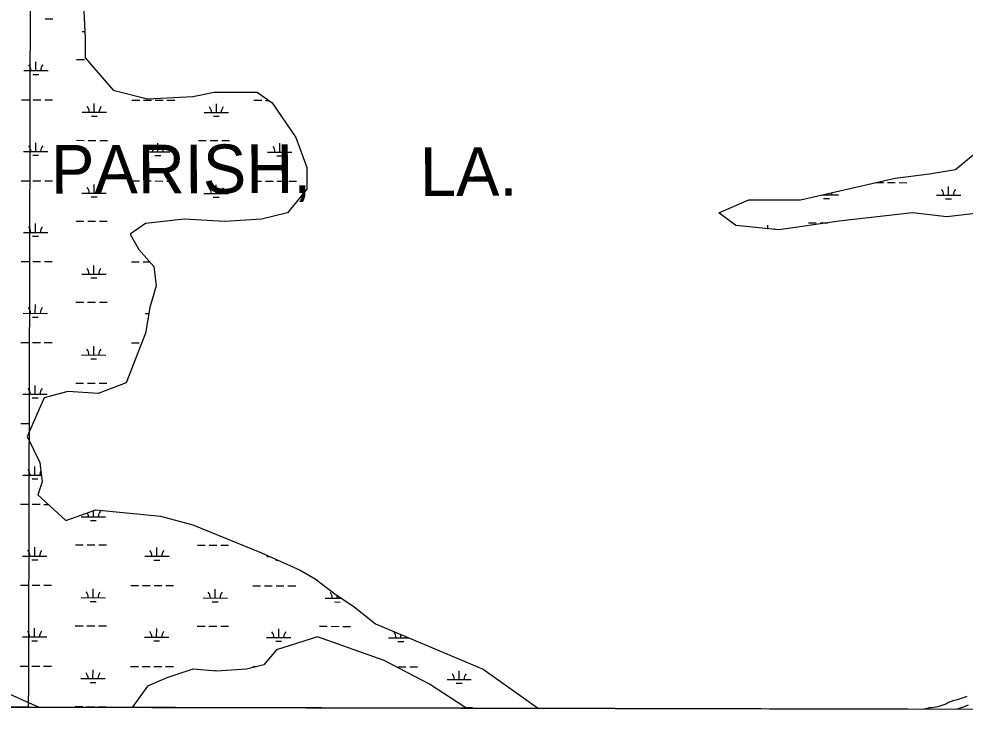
# Model space of a CAD drawing. Extents: x 3180038 to 3217926, y 922069 to 947485.
# Drawn here: x 3192054 to 3195944, y 927448 to 930331 of the extents above; entities that cross this region are included whole.
import ezdxf

# ---------------------------------------------------------------- set-up
doc = ezdxf.new("R2010")
doc.units = 0
for name, color, linetype in [('V-GRID-FRAM', 7, 'Continuous'), ('V-GRID-MAJR', 7, 'Continuous'), ('V-ROAD-CNTR', 7, 'Continuous'), ('V-SITE-VEGE', 7, 'Continuous'), ('V-TOPO-GNAM-IDEN', 7, 'Continuous'), ('V-WETL-SWMP', 7, 'Continuous')]:
    doc.layers.add(name, color=color, linetype=linetype)

msp = doc.modelspace()

# ---------------------------------------------------------------- linework, layer by layer
at = {"layer": 'V-GRID-FRAM'}
msp.add_lwpolyline([(3184312.7, 945707.9), (3215616.6, 945637.4), (3215583.5, 927448.1), (3184263.7, 927518.7), (3184312.7, 945707.9)], dxfattribs=at)
at = {"layer": 'V-GRID-MAJR'}
msp.add_spline([(3192093.7, 927501.1), (3192108.7, 933561.5), (3192123.6, 939624.6), (3192138.6, 945687.7), (3192138.6, 945690.3)], degree=3, dxfattribs=at)
at = {"layer": 'V-ROAD-CNTR'}
for points in [[(3195909.2, 927492.5), (3195921.1, 927496.7)], [(3195921.1, 927496.7), (3195929, 927499.6)], [(3195929, 927499.6), (3195942.1, 927504.1), (3195942.1, 927504.1), (3195958.3, 927510.6)]]:
    msp.add_lwpolyline(points, dxfattribs=at)
at = {"layer": 'V-SITE-VEGE'}
for p, q in [((3195895.4, 927528), (3195912.4, 927532.6)), ((3195912.4, 927532.6), (3195924.8, 927536.4)), ((3195924.8, 927536.4), (3195941.4, 927542.2)), ((3195941.4, 927542.2), (3195953.3, 927546.8)), ((3191273, 927502.9), (3195775, 927492.8)), ((3195775, 927492.8), (3195783.4, 927495.9)), ((3195783.4, 927495.9), (3195789.4, 927497.5)), ((3195789.4, 927497.5), (3195797.9, 927499.2)), ((3195797.9, 927499.2), (3195801.7, 927499.6)), ((3195801.7, 927499.6), (3195809.3, 927500)), ((3195809.3, 927500), (3195822.5, 927502)), ((3195822.5, 927502), (3195832.8, 927504.1)), ((3195832.8, 927504.1), (3195846, 927507.9)), ((3195846, 927507.9), (3195861.7, 927514.2)), ((3195861.7, 927514.2), (3195867.3, 927516.7)), ((3195867.3, 927516.7), (3195876.6, 927521.3)), ((3195876.6, 927521.3), (3195885.2, 927524.2)), ((3195885.2, 927524.2), (3195895.4, 927528))]:
    msp.add_line(p, q, dxfattribs=at)
at = {"layer": 'V-WETL-SWMP'}
for p, q in [((3192317, 930428.2), (3192325.9, 930251.2)), ((3192161, 930331.3), (3192193, 930331.2)), ((3192314.2, 930280.2), (3192324.4, 930280.2)), ((3192325.9, 930251.2), (3192325.9, 930171.5)), ((3192123.4, 930118.7), (3192123.5, 930154.7)), ((3192290.6, 930164.8), (3192322.6, 930164.7)), ((3192325.9, 930171.5), (3192440.9, 930038.7)), ((3192073.4, 930118.9), (3192173.4, 930118.6)), ((3192111.4, 930103.3), (3192135.4, 930103.3)), ((3192440.9, 930038.7), (3192582.4, 930003.3)), ((3192768.2, 930012.2), (3192856.6, 930029.9)), ((3192856.6, 930029.9), (3193033.6, 930029.9)), ((3193033.6, 930029.9), (3193095.5, 929985.6)), ((3192064.3, 929998.8), (3192096.3, 929998.7)), ((3192112.3, 929998.7), (3192144.3, 929998.6)), ((3192160.3, 929998.6), (3192192.3, 929998.5)), ((3192363.5, 929947.4), (3192363.6, 929983.4)), ((3192518.2, 929997.8), (3192550.2, 929997.7)), ((3192566.2, 929997.7), (3192598.2, 929997.6)), ((3192582.4, 930003.3), (3192768.2, 930012.2)), ((3192614.2, 929997.6), (3192646.2, 929997.5)), ((3192662.2, 929997.5), (3192694.2, 929997.4)), ((3192865.4, 929946.3), (3192865.5, 929982.3)), ((3193020.1, 929996.6), (3193052.1, 929996.6)), ((3193068.1, 929996.5), (3193080.3, 929996.5)), ((3193095.5, 929985.6), (3193192.8, 929844)), ((3192313.5, 929947.5), (3192413.5, 929947.3)), ((3192815.4, 929946.4), (3192915.4, 929946.1)), ((3192351.4, 929932), (3192375.4, 929931.9)), ((3192853.3, 929930.9), (3192877.3, 929930.8)), ((3192289.8, 929832.1), (3192321.8, 929832)), ((3192337.8, 929832), (3192369.8, 929831.9)), ((3192385.8, 929831.9), (3192417.8, 929831.8)), ((3192791.7, 929831), (3192823.7, 929830.9)), ((3192839.7, 929830.9), (3192871.7, 929830.8)), ((3192887.7, 929830.8), (3192919.7, 929830.7)), ((3193192.8, 929844), (3193237, 929720.1)), ((3192122.6, 929786.1), (3192122.7, 929822.1)), ((3192624.5, 929784.9), (3192624.6, 929820.9)), ((3193126.4, 929783.8), (3193126.5, 929819.8)), ((3192072.6, 929786.2), (3192172.6, 929786)), ((3192110.6, 929770.7), (3192134.6, 929770.6)), ((3192574.5, 929785), (3192674.5, 929784.8)), ((3192612.5, 929769.5), (3192636.5, 929769.5)), ((3193076.4, 929783.9), (3193176.4, 929783.7)), ((3193114.4, 929768.4), (3193138.4, 929768.3)), ((3193237, 929720.1), (3193237, 929631.6)), ((3192063.5, 929666.1), (3192095.5, 929666.1)), ((3192111.5, 929666), (3192143.5, 929665.9)), ((3192159.5, 929665.9), (3192191.5, 929665.8)), ((3192362.7, 929614.7), (3192362.8, 929650.7)), ((3192517.4, 929665.1), (3192549.4, 929665)), ((3192565.4, 929665), (3192597.4, 929664.9)), ((3192613.4, 929664.9), (3192645.4, 929664.8)), ((3192661.4, 929664.8), (3192693.4, 929664.7)), ((3192864.6, 929613.6), (3192864.7, 929649.6)), ((3193019.3, 929664), (3193051.3, 929663.9)), ((3193067.3, 929663.9), (3193099.3, 929663.8)), ((3193115.3, 929663.8), (3193147.3, 929663.7)), ((3193163.3, 929663.6), (3193195.3, 929663.6)), ((3195577.4, 929658.2), (3195608.9, 929658.1)), ((3195624.9, 929658.1), (3195656.9, 929658)), ((3195672.9, 929658), (3195704.9, 929657.9)), ((3195876.1, 929606.8), (3195876.2, 929642.8)), ((3192312.7, 929614.8), (3192412.7, 929614.6)), ((3192350.7, 929599.3), (3192374.7, 929599.3)), ((3192814.6, 929613.7), (3192914.6, 929613.5)), ((3192852.6, 929598.2), (3192876.6, 929598.1)), ((3193237, 929631.6), (3193157.4, 929534.2)), ((3195356.5, 929608), (3195424.2, 929607.8)), ((3195374.2, 929607.9), (3195374.2, 929612)), ((3195826.1, 929606.9), (3195926.1, 929606.7)), ((3195362.1, 929592.5), (3195386.1, 929592.5)), ((3195864, 929591.4), (3195888, 929591.3)), ((3193157.4, 929534.2), (3193051.3, 929507.6)), ((3192121.9, 929453.4), (3192122, 929489.4)), ((3192289.1, 929499.4), (3192321.1, 929499.4)), ((3192337.1, 929499.3), (3192369.1, 929499.3)), ((3192385.1, 929499.2), (3192417.1, 929499.2)), ((3192573.6, 929489.9), (3192511.6, 929445.7)), ((3192732.8, 929507.6), (3192573.6, 929489.9)), ((3192900.9, 929498.8), (3192732.8, 929507.6)), ((3193051.3, 929507.6), (3192900.9, 929498.8)), ((3195133.4, 929468.3), (3195133.4, 929482.6)), ((3195300.5, 929492.7), (3195332.5, 929492.6)), ((3195348.5, 929492.5), (3195379.7, 929492.5)), ((3192071.9, 929453.5), (3192171.9, 929453.3)), ((3192109.9, 929438), (3192133.9, 929437.9)), ((3192511.6, 929445.7), (3192547, 929383.7)), ((3192547, 929383.7), (3192609, 929312.9)), ((3192062.8, 929333.5), (3192094.8, 929333.4)), ((3192110.8, 929333.3), (3192142.8, 929333.3)), ((3192158.8, 929333.2), (3192190.8, 929333.2)), ((3192516.7, 929332.4), (3192548.7, 929332.4)), ((3192564.7, 929332.3), (3192592, 929332.3)), ((3192312, 929282.2), (3192412, 929281.9)), ((3192362, 929282), (3192362.1, 929318)), ((3192609, 929312.9), (3192617.8, 929233.3)), ((3192349.9, 929266.6), (3192373.9, 929266.6)), ((3192617.8, 929233.3), (3192591.3, 929144.7)), ((3192288.3, 929166.8), (3192320.3, 929166.7)), ((3192336.3, 929166.7), (3192368.3, 929166.6)), ((3192384.3, 929166.6), (3192416.3, 929166.5)), ((3192121.1, 929120.7), (3192121.2, 929156.7)), ((3192591.3, 929144.7), (3192573.6, 929038.5)), ((3192071.1, 929120.8), (3192171.1, 929120.6)), ((3192109.1, 929105.3), (3192133.1, 929105.3)), ((3192573, 929119.7), (3192587.1, 929119.7)), ((3192573.6, 929038.5), (3192494, 928834.9)), ((3192062, 929000.8), (3192094, 929000.7)), ((3192110, 929000.7), (3192142, 929000.6)), ((3192158, 929000.6), (3192190, 929000.5)), ((3192361.2, 928949.4), (3192361.3, 928985.4)), ((3192515.9, 928999.8), (3192547.9, 928999.7)), ((3192311.2, 928949.5), (3192411.2, 928949.3)), ((3192349.2, 928934), (3192373.2, 928933.9)), ((3192120.4, 928788), (3192120.5, 928824)), ((3192287.6, 928834.1), (3192319.6, 928834)), ((3192335.6, 928834), (3192367.6, 928833.9)), ((3192494, 928834.9), (3192378.9, 928790.7)), ((3192383.6, 928833.9), (3192415.6, 928833.8)), ((3192070.4, 928788.2), (3192170.4, 928787.9)), ((3192255.1, 928799.5), (3192157.8, 928773)), ((3192378.9, 928790.7), (3192255.1, 928799.5)), ((3192157.8, 928773), (3192087, 928613.7)), ((3192108.4, 928772.6), (3192132.4, 928772.6)), ((3192061.3, 928668.1), (3192093.3, 928668)), ((3192109.3, 928668), (3192111.2, 928668)), ((3192087, 928613.7), (3192140.1, 928507.4)), ((3192140.1, 928507.4), (3192148.9, 928427.8)), ((3192119.6, 928455.4), (3192119.7, 928491.4)), ((3192069.6, 928455.5), (3192145.9, 928455.3)), ((3192107.6, 928440), (3192131.6, 928439.9)), ((3192148.9, 928427.8), (3192131.3, 928374.7)), ((3192131.3, 928374.7), (3192246.3, 928268.5)), ((3192060.5, 928335.4), (3192092.5, 928335.4)), ((3192108.5, 928335.3), (3192140.5, 928335.3)), ((3192156.5, 928335.2), (3192174, 928335.2)), ((3192246.3, 928268.5), (3192370.1, 928312.7)), ((3192359.7, 928284), (3192359.8, 928309)), ((3192370.1, 928312.7), (3192635.5, 928286.2)), ((3192309.7, 928284.1), (3192409.7, 928283.9)), ((3192635.5, 928286.2), (3192768.2, 928250.8)), ((3192347.7, 928268.6), (3192371.7, 928268.6)), ((3192768.2, 928250.8), (3193051.3, 928135.7)), ((3192118.9, 928122.7), (3192119, 928158.7)), ((3192286.1, 928168.7), (3192318.1, 928168.7)), ((3192334.1, 928168.6), (3192366.1, 928168.6)), ((3192382.1, 928168.5), (3192414.1, 928168.5)), ((3192620.8, 928121.6), (3192620.9, 928157.6)), ((3192788, 928167.6), (3192820, 928167.5)), ((3192836, 928167.5), (3192868, 928167.4)), ((3192884, 928167.4), (3192916, 928167.3)), ((3192068.9, 928122.8), (3192168.9, 928122.6)), ((3192570.8, 928121.7), (3192670.8, 928121.5)), ((3193051.3, 928135.7), (3193210.5, 928064.9)), ((3193072.7, 928120.5), (3193085.4, 928120.5)), ((3192106.9, 928107.3), (3192130.9, 928107.2)), ((3192608.8, 928106.2), (3192632.8, 928106.1)), ((3193110.7, 928105), (3193120.3, 928105)), ((3193210.5, 928064.9), (3193272.4, 928029.5)), ((3192059.8, 928002.8), (3192091.8, 928002.7)), ((3192107.8, 928002.6), (3192139.8, 928002.6)), ((3192155.8, 928002.5), (3192187.8, 928002.5)), ((3192513.7, 928001.7), (3192545.7, 928001.7)), ((3192561.7, 928001.6), (3192593.7, 928001.6)), ((3192609.7, 928001.5), (3192641.7, 928001.4)), ((3192657.7, 928001.4), (3192689.7, 928001.3)), ((3193015.6, 928000.6), (3193047.6, 928000.5)), ((3193063.6, 928000.5), (3193095.6, 928000.4)), ((3193111.6, 928000.4), (3193143.6, 928000.3)), ((3193159.6, 928000.3), (3193191.6, 928000.2)), ((3193272.4, 928029.5), (3193352, 927967.5)), ((3192359, 927951.3), (3192359.1, 927987.3)), ((3192860.9, 927950.2), (3192861, 927986.2)), ((3193352, 927967.5), (3193431.7, 927914.4)), ((3193362.8, 927949.1), (3193362.8, 927960.3)), ((3192309, 927951.5), (3192409, 927951.2)), ((3192346.9, 927935.9), (3192370.9, 927935.9)), ((3192810.9, 927950.3), (3192910.9, 927950.1)), ((3192848.8, 927934.8), (3192872.8, 927934.8)), ((3193312.8, 927949.2), (3193379.7, 927949)), ((3193350.8, 927933.7), (3193374.8, 927933.6)), ((3193431.7, 927914.4), (3193520.1, 927843.6)), ((3193520.1, 927843.6), (3193962.4, 927657.7)), ((3192118.1, 927790), (3192118.2, 927826)), ((3192285.3, 927836.1), (3192317.3, 927836)), ((3192333.3, 927836), (3192365.3, 927835.9)), ((3192381.3, 927835.9), (3192413.3, 927835.8)), ((3192620, 927788.9), (3192620.1, 927824.9)), ((3192787.2, 927834.9), (3192819.2, 927834.9)), ((3192835.2, 927834.8), (3192867.2, 927834.8)), ((3192883.2, 927834.7), (3192915.2, 927834.7)), ((3193121.9, 927787.8), (3193122, 927823.8)), ((3193289.1, 927833.8), (3193321.1, 927833.7)), ((3193337.1, 927833.7), (3193369.1, 927833.6)), ((3193385.1, 927833.6), (3193417.1, 927833.5)), ((3192068.1, 927790.1), (3192168.1, 927789.9)), ((3192106.1, 927774.6), (3192130.1, 927774.6)), ((3192570, 927789), (3192670, 927788.8)), ((3192608, 927773.5), (3192632, 927773.4)), ((3193071.9, 927787.9), (3193171.9, 927787.6)), ((3193109.9, 927772.4), (3193133.9, 927772.3)), ((3193281.3, 927790.5), (3193113.2, 927737.4)), ((3193555.5, 927693.1), (3193281.3, 927790.5)), ((3193573.9, 927786.7), (3193655.9, 927786.6)), ((3193611.8, 927771.2), (3193635.8, 927771.2)), ((3193623.9, 927786.6), (3193623.9, 927800)), ((3193113.2, 927737.4), (3193060.1, 927675.4)), ((3193741.3, 927595.8), (3193555.5, 927693.1)), ((3192059, 927670.1), (3192091, 927670)), ((3192107, 927670), (3192139, 927669.9)), ((3192155, 927669.9), (3192187, 927669.8)), ((3192358.2, 927618.7), (3192358.3, 927654.7)), ((3192512.9, 927669.1), (3192544.9, 927669)), ((3192560.9, 927669), (3192592.9, 927668.9)), ((3192608.9, 927668.8), (3192640.9, 927668.8)), ((3192656.9, 927668.7), (3192688.9, 927668.7)), ((3192768.2, 927657.7), (3192662, 927622.3)), ((3192865.5, 927648.9), (3192768.2, 927657.7)), ((3192860.2, 927649.3), (3192860.2, 927653.5)), ((3192989.3, 927657.7), (3192865.5, 927648.9)), ((3193060.1, 927675.4), (3192989.3, 927657.7)), ((3193014.8, 927667.9), (3193030, 927667.9)), ((3193612.7, 927666.6), (3193644.7, 927666.5)), ((3193660.7, 927666.5), (3193692.7, 927666.4)), ((3193863.9, 927615.3), (3193864, 927651.3)), ((3193962.4, 927657.7), (3194190.4, 927496.4)), ((3192308.2, 927618.8), (3192408.2, 927618.6)), ((3192662, 927622.3), (3192582.4, 927586.9)), ((3193813.9, 927615.4), (3193913.9, 927615.2)), ((3192346.2, 927603.3), (3192370.2, 927603.2)), ((3192582.4, 927586.9), (3192519.3, 927500.1)), ((3193891.7, 927498.4), (3193741.3, 927595.8)), ((3193851.9, 927599.9), (3193875.9, 927599.8)), ((3192134.3, 927501), (3191980.9, 927569.2)), ((3192519.3, 927500.1), (3192134.3, 927501)), ((3192284.6, 927503.4), (3192316.6, 927503.3)), ((3192332.6, 927503.3), (3192364.6, 927503.2)), ((3192380.6, 927503.2), (3192412.6, 927503.1)), ((3193889.5, 927499.8), (3193918.3, 927499.7)), ((3193893.7, 927497), (3193891.7, 927498.4)), ((3194190.4, 927496.4), (3193893.7, 927497))]:
    msp.add_line(p, q, dxfattribs=at)
msp.add_lwpolyline([(3196010.4, 929534.6), (3195868.8, 929516.9), (3195727.3, 929534.6), (3195426.5, 929499.2), (3195178.8, 929463.8), (3195001.9, 929481.5), (3194931.1, 929534.6), (3195055, 929587.7), (3195267.3, 929587.7), (3195656.5, 929676.2), (3195798.1, 929693.9), (3195904.2, 929711.6), (3196010.4, 929800.1)], dxfattribs=at)
for centre, start, end in [((3192068.1, 930119.3), 359.099, 40.6427), ((3192178.6, 930119.1), 139.099, 180.6427), ((3192308.2, 929948), 359.099, 40.6427), ((3192418.7, 929947.7), 139.099, 180.6427), ((3192810.1, 929946.9), 359.099, 40.6427), ((3192920.6, 929946.6), 139.099, 180.6427), ((3192067.4, 929786.7), 359.099, 40.6427), ((3192177.9, 929786.4), 139.099, 180.6427), ((3192569.3, 929785.5), 359.099, 40.6427), ((3192679.8, 929785.3), 139.099, 180.6427), ((3193071.2, 929784.4), 359.099, 40.6427), ((3193181.7, 929784.2), 139.099, 180.6427), ((3192307.5, 929615.3), 359.099, 40.6427), ((3192418, 929615.1), 139.099, 180.6427), ((3192809.4, 929614.2), 359.099, 40.6427), ((3192919.9, 929613.9), 139.099, 180.6427), ((3195429.4, 929608.3), 166.0412, 180.6427), ((3195820.8, 929607.4), 359.099, 40.6427), ((3195931.3, 929607.1), 139.099, 180.6427), ((3192066.6, 929454), 359.099, 40.6427), ((3192177.1, 929453.7), 139.099, 180.6427), ((3195188.6, 929447), 139.099, 147.749), ((3192306.7, 929282.6), 359.099, 40.6427), ((3192417.2, 929282.4), 139.099, 180.6427), ((3192065.9, 929121.3), 359.099, 40.6427), ((3192176.4, 929121.1), 139.099, 180.6427), ((3192306, 928950), 359.099, 40.6427), ((3192416.5, 928949.7), 139.099, 180.6427), ((3192065.1, 928788.6), 359.099, 40.6427), ((3192175.6, 928788.4), 139.099, 180.6427), ((3192064.4, 928456), 359.099, 40.6427), ((3192174.9, 928455.7), 151.306, 180.6427), ((3192304.5, 928284.6), 359.099, 26.8025), ((3192415, 928284.4), 139.099, 180.6427), ((3192063.6, 928123.3), 359.099, 40.6427), ((3192174.1, 928123), 139.099, 180.6427), ((3192565.6, 928122.2), 359.099, 40.6427), ((3192676, 928121.9), 139.099, 180.6427), ((3192303.7, 927951.9), 359.099, 40.6427), ((3192414.2, 927951.7), 139.099, 180.6427), ((3192805.6, 927950.8), 359.099, 40.6427), ((3192916.1, 927950.6), 139.099, 180.6427), ((3193307.5, 927949.7), 359.099, 40.6427), ((3192062.9, 927790.6), 359.099, 40.6427), ((3192173.4, 927790.4), 139.099, 180.6427), ((3192564.8, 927789.5), 359.099, 40.6427), ((3192675.3, 927789.2), 139.099, 180.6427), ((3193066.7, 927788.4), 359.099, 40.6427), ((3193177.2, 927788.1), 139.099, 180.6427), ((3193568.6, 927787.2), 359.099, 40.6427), ((3193679.1, 927787), 172.6662, 180.6427), ((3192303, 927619.3), 359.099, 40.6427), ((3192413.5, 927619), 139.099, 180.6427), ((3193808.7, 927615.9), 359.099, 40.6427), ((3193919.2, 927615.6), 139.099, 180.6427)]:
    msp.add_arc(centre, 35.2, start, end, dxfattribs=at)

# ---------------------------------------------------------------- texts
at = {"layer": 'V-TOPO-GNAM-IDEN'}
for s, p in [('PARISH,', (3192186, 929612.3)), ('LA.', (3193702.6, 929602.9))]:
    msp.add_text(s, height=200, rotation=0.2034, dxfattribs=at).set_placement(p)

doc.saveas('drawing.dxf')
